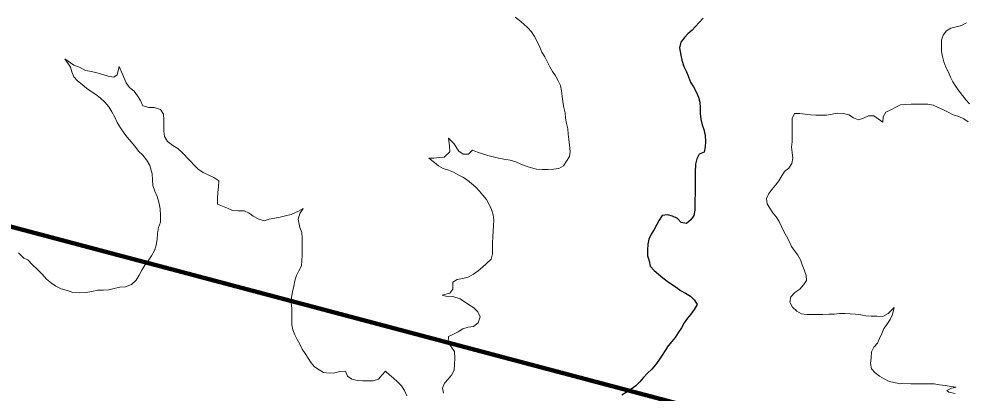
# Model space of a CAD drawing. Extents: x 553962 to 842807, y 8883888 to 9032388.
# Drawn here: x 732834 to 735014, y 8961346 to 8962207 of the extents above; entities that cross this region are included whole.
import ezdxf

# ---------------------------------------------------------------- set-up
doc = ezdxf.new("R2010")
doc.units = 0
doc.header["$LTSCALE"] = 200
for name, color, linetype, lineweight in [('24', 7, 'Continuous', 25), ('8', 7, 'Continuous', 13), ('9', 7, 'Continuous', 90)]:
    doc.layers.add(name, color=color, linetype=linetype, lineweight=lineweight)

msp = doc.modelspace()

# ---------------------------------------------------------------- linework, layer by layer
at = {"layer": '24'}
for points in [[(734409.1, 8962209), (734400, 8962199.1), (734391.7, 8962190), (734383.7, 8962181), (734374.2, 8962173.1), (734366, 8962164.3), (734357.8, 8962153.6), (734354.8, 8962141), (734357.8, 8962124), (734360.1, 8962112), (734364.5, 8962097.4), (734370.5, 8962085.5), (734375.3, 8962073.5), (734380.1, 8962061.9), (734387.2, 8962050.9), (734392.9, 8962039.6), (734398.1, 8962027.3), (734401.7, 8962015.2), (734402.3, 8962002.2), (734402.4, 8961989.4), (734404.1, 8961976.6), (734406.8, 8961963.1), (734410.8, 8961952.5), (734414.1, 8961938.9), (734414.2, 8961925.2), (734413.8, 8961912.3), (734411.4, 8961900), (734399.9, 8961895.9), (734394.8, 8961885), (734391.5, 8961872.9), (734391.2, 8961870.4), (734391.1, 8961855.7), (734391, 8961841.3), (734390.9, 8961829.3), (734390.8, 8961816.6), (734390.7, 8961803.9), (734390.3, 8961791), (734390.1, 8961778.6), (734390, 8961766.5), (734388, 8961754.5), (734380.7, 8961744.3), (734371, 8961736.2), (734358.2, 8961738.1), (734350.1, 8961747.3), (734338.7, 8961752.7), (734327, 8961755.8), (734315.1, 8961754.3), (734307.7, 8961744), (734302.1, 8961733.4), (734296.4, 8961722.2), (734289.2, 8961711.3)], [(734289.2, 8961711.3), (734283.8, 8961700), (734281.5, 8961688.1), (734280.9, 8961674.6), (734280.8, 8961661.6), (734284.7, 8961649.7), (734287.4, 8961637.4), (734296.4, 8961627.5), (734306.7, 8961619), (734316.1, 8961610.8), (734326.2, 8961603.1), (734336, 8961596), (734346.8, 8961589.7), (734356.9, 8961582), (734368.8, 8961575.5), (734379.9, 8961568.9), (734388.6, 8961559.9), (734395.6, 8961549.8), (734388.5, 8961537.7), (734380.5, 8961527.4), (734372.8, 8961518.1), (734365.6, 8961507.4), (734359.4, 8961496), (734352.2, 8961485.5), (734344.5, 8961473.6), (734337.4, 8961463.9), (734328.9, 8961454.1), (734321.4, 8961443.2), (734315, 8961432.6), (734307.4, 8961421.2), (734299.3, 8961410.7), (734290.8, 8961400.6), (734280.7, 8961391.1), (734271.1, 8961380.8), (734263, 8961371.6), (734254, 8961362.1), (734243, 8961354.4), (734232.2, 8961347.1), (734222.1, 8961340.4)]]:
    msp.add_lwpolyline(points, dxfattribs=at)
at = {"layer": '8'}
for points in [[(733976.2, 8962211.4), (733985.8, 8962204.4), (733995.8, 8962196), (734005.2, 8962186.8), (734013.8, 8962177.4), (734020.7, 8962166.7), (734028, 8962154), (734032.8, 8962142.5), (734038, 8962130.9), (734044.7, 8962119.6), (734050.6, 8962107.9), (734056.3, 8962097.2)], [(735022.6, 8962011.8), (735014.3, 8962020.9), (735006.2, 8962030.7), (734998.7, 8962040.9), (734990.8, 8962051.6), (734984.4, 8962062.2), (734978.5, 8962073.3), (734974, 8962084.9), (734968.3, 8962096.3), (734963.4, 8962108.4), (734959.9, 8962120.3), (734957.8, 8962132.3), (734957.9, 8962144.8), (734958, 8962158.6), (734962, 8962170.1), (734969.2, 8962180.1), (734979.8, 8962185.9), (734991.8, 8962189.2), (735004.2, 8962192.3), (735015.2, 8962197.9)], [(733366.2, 8961758.1), (733362.6, 8961760.7), (733351.9, 8961765.1), (733338.3, 8961764.9), (733325.7, 8961765.9), (733313.8, 8961771.4), (733302.2, 8961775.9), (733290.6, 8961780.8), (733290.5, 8961794.7), (733291.6, 8961807.8), (733293.2, 8961820.7), (733293.9, 8961834.4), (733282.7, 8961842), (733270.7, 8961847.5), (733257.9, 8961853.5), (733247.4, 8961860.6), (733237.8, 8961869.3), (733227.9, 8961880.7), (733208.8, 8961900), (733199.2, 8961908.7), (733187.9, 8961915.4), (733176, 8961925.1), (733168.5, 8961936.1), (733167, 8961948.6), (733167.2, 8961961.9), (733167.4, 8961975), (733166.7, 8961988.1), (733159.5, 8961998.6), (733145.4, 8962003.1), (733132.5, 8962003.5), (733118.6, 8962007), (733113.2, 8962019.2), (733106.5, 8962030.2), (733099, 8962041.1), (733088.4, 8962049.3), (733080.5, 8962060.1), (733064.5, 8962098), (733059.5, 8962078.8), (733052.3, 8962073.3), (733039.1, 8962075.4), (733027.1, 8962078.9), (733013.4, 8962082.8), (733000.7, 8962086.2), (732986.7, 8962088.4), (732974.9, 8962095.5), (732960.4, 8962100.4), (732939.2, 8962115), (732952.4, 8962095.9), (732955.3, 8962085.6), (732960.1, 8962073.8), (732968.6, 8962064.3), (732979.5, 8962056.4), (732989.2, 8962047.9), (733000, 8962040.1), (733011.1, 8962033), (733021, 8962025.2), (733031.4, 8962015.7), (733040.7, 8962004.5), (733047.5, 8961993.6), (733054.3, 8961981.1), (733059.9, 8961969), (733067.2, 8961956.3), (733075.5, 8961944.9), (733083.2, 8961934.7), (733092.2, 8961924.2)], [(734056.3, 8962097.2), (734062.2, 8962086.3), (734069.1, 8962076.5), (734075.3, 8962065), (734080.6, 8962054.1), (734082.6, 8962041.9), (734084.4, 8962029), (734086.4, 8962016.4), (734088.5, 8962003.4), (734091.2, 8961991), (734092.2, 8961978.3), (734094.6, 8961966.1), (734097.7, 8961954), (734098.3, 8961941.9), (734099.9, 8961929.3), (734101.3, 8961916.1), (734102.8, 8961902.2), (734101.1, 8961890.2), (734094.6, 8961879.4), (734087.3, 8961868.9), (734077, 8961862.4), (734064.8, 8961861.1), (734051.3, 8961860.4), (734038.6, 8961860.7), (734025.6, 8961861.2), (734013.6, 8961864.1), (734001.3, 8961867.9), (733989.2, 8961872.8), (733978.1, 8961878), (733964.6, 8961881.8), (733950.1, 8961884.2), (733937.9, 8961886.4), (733925.4, 8961889.8), (733913.6, 8961892.8), (733901.4, 8961896.6), (733889.3, 8961900.4), (733877.9, 8961904.6), (733869.1, 8961895.9), (733856.6, 8961895.9), (733846.4, 8961902.8), (733834.8, 8961920.4), (733823, 8961932.8), (733824.7, 8961914.6), (733825.5, 8961900.8), (733813.1, 8961889.2), (733801.3, 8961888), (733789.1, 8961886.4), (733777.7, 8961886.4), (733790.2, 8961876.6), (733800.1, 8961869), (733810.8, 8961863), (733822.6, 8961858.9), (733834, 8961854.6), (733844.7, 8961848), (733855.5, 8961842.6), (733866.3, 8961835.9), (733876.1, 8961828.2), (733885.8, 8961819.6), (733893.8, 8961810.5), (733902.2, 8961801.3), (733910.3, 8961791.4), (733916.2, 8961780), (733921.9, 8961768.4), (733925.8, 8961756.3), (733927.5, 8961743.5)], [(734668.6, 8961985.7), (734681.3, 8961985.4), (734693.3, 8961985.3), (734706.2, 8961987.8), (734718.2, 8961989.9), (734732.1, 8961989.2), (734744.5, 8961986.1), (734755.6, 8961979.2), (734766.8, 8961974.5), (734778.4, 8961978.8), (734789.8, 8961984), (734802, 8961983.9), (734812.5, 8961977.4), (734822.6, 8961969.5), (734823.8, 8961981.7), (734829.7, 8961992.8), (734841.4, 8961998.1), (734852.6, 8962003.7), (734863.3, 8962009.2), (734876.2, 8962010.5), (734888.2, 8962010.9), (734901.2, 8962010.8), (734913.7, 8962010.7), (734926.7, 8962010.6), (734938.8, 8962008.3), (734950.1, 8962003.1), (734962.2, 8961997.8)], [(734845.3, 8961526.1), (734848.9, 8961542.9), (734835.4, 8961528.8), (734822.5, 8961521.7), (734808.7, 8961522.3), (734796.3, 8961522.9), (734784.1, 8961523.5), (734772.2, 8961525.9), (734759.9, 8961527.1), (734747.6, 8961528.1), (734735.1, 8961528.6), (734723, 8961528.5), (734711, 8961527.4), (734698.4, 8961527.4), (734684.6, 8961526.8), (734672, 8961526.8), (734659.9, 8961526.4), (734647.6, 8961526.5), (734635.4, 8961527.7), (734624.9, 8961534.3), (734614.7, 8961543.5), (734609, 8961554.7), (734611.3, 8961567.3), (734620.2, 8961577.3), (734631.5, 8961585.1), (734640.1, 8961594.5), (734647.1, 8961604.5), (734646.5, 8961616.5), (734641.9, 8961629.1), (734637.3, 8961640.6), (734633.4, 8961652), (734627.2, 8961662.9), (734620.1, 8961672.7), (734612.9, 8961682.9), (734607.2, 8961695), (734601.2, 8961706.7), (734594.6, 8961717.5), (734589.5, 8961729.3), (734584.4, 8961740.6), (734577.4, 8961751.2), (734569.5, 8961760.5), (734562.8, 8961771.1), (734556.2, 8961781.5), (734555, 8961793.9), (734560.7, 8961805.3), (734567.7, 8961815.2), (734575.5, 8961824.5), (734583.4, 8961834.6), (734590.3, 8961845.7), (734596.3, 8961856.1), (734606.1, 8961863.4), (734613.3, 8961874.2), (734615.7, 8961886.5), (734614.4, 8961899.4), (734612.3, 8961911.9), (734614, 8961924.3), (734614.1, 8961936.9), (734614.2, 8961949.1), (734614.4, 8961964.6), (734614.1, 8961978), (734619.2, 8961989.5), (734631.5, 8961989.5), (734643.8, 8961988.1), (734656.2, 8961986.6), (734668.6, 8961985.7)], [(734962.2, 8961997.8), (734973.6, 8961992.1), (734985, 8961986.4), (734997.7, 8961982.2), (735009.4, 8961976.8), (735019.7, 8961970.2)], [(733092.2, 8961924.2), (733100.5, 8961914.4), (733108.6, 8961903), (733118.7, 8961893.1), (733127.3, 8961882.6), (733135.4, 8961869.7), (733140.4, 8961850.1), (733141, 8961836.6), (733142.2, 8961823.5), (733146.8, 8961810.8), (733151.9, 8961797.9), (733155.9, 8961785.5), (733158.7, 8961769.5), (733160, 8961754.6), (733159.7, 8961739.3), (733155.2, 8961726.6), (733152.8, 8961713.3), (733151.6, 8961699.5), (733149.3, 8961686), (733145.6, 8961673.8)], [(733486.2, 8961446.9), (733480.3, 8961458.2), (733474.1, 8961468.7), (733468.7, 8961479.6), (733464.7, 8961491.1), (733461.9, 8961503), (733461.9, 8961515.6), (733462, 8961527.9), (733462.1, 8961540.7), (733460.7, 8961552.9), (733461.3, 8961565.5), (733463.8, 8961579), (733466.6, 8961591.9), (733469.3, 8961603.9), (733472.9, 8961616.4), (733478, 8961627.3), (733484.3, 8961638.6), (733485.3, 8961650.7), (733485.5, 8961663.3), (733485.8, 8961676.1), (733486, 8961688.2), (733485.9, 8961703), (733485, 8961715.1), (733480.3, 8961726.5), (733476.6, 8961745.9), (733480.4, 8961759), (733488, 8961770.9), (733477.1, 8961764.4), (733460.7, 8961757), (733447.5, 8961753.5), (733435.1, 8961750.9), (733422.6, 8961748.4), (733409.9, 8961746.2), (733398.2, 8961742.1), (733384.5, 8961746.8), (733373.3, 8961752.9), (733366.2, 8961758.1)], [(733927.5, 8961743.5), (733926.1, 8961731.2), (733925.9, 8961718.2), (733924.9, 8961705.7), (733924.1, 8961691.6), (733924, 8961679.4), (733923.9, 8961666.4), (733920.7, 8961653.9), (733910.5, 8961644), (733900.8, 8961635.7), (733891.1, 8961626.9), (733880.7, 8961619), (733868.4, 8961612.7), (733855.6, 8961609.5), (733842.8, 8961607.4), (733832.6, 8961600.8), (733832.5, 8961585.1), (733826, 8961575.8), (733808.4, 8961570.7), (733816.8, 8961568.8), (733833.1, 8961567.7), (733849.9, 8961562.8), (733866.7, 8961551.4), (733881.4, 8961542.1), (733890.1, 8961532.5), (733895.8, 8961521.1), (733890.8, 8961507.4), (733880.4, 8961499.1), (733868.3, 8961496.9), (733855.7, 8961493.6), (733845.3, 8961486.9), (733834.5, 8961480.8), (733823, 8961476), (733821.8, 8961461.7), (733829.3, 8961451.5), (733836.5, 8961441.1), (733837.5, 8961425.2)], [(733145.6, 8961673.8), (733139.1, 8961661.2), (733131.5, 8961650.2), (733123.9, 8961640), (733116.7, 8961628.8), (733110.3, 8961617.2), (733103.4, 8961605.9), (733092.8, 8961595.8), (733079.2, 8961590.3), (733066.2, 8961589.3), (733053, 8961586.5), (733040.7, 8961583.6), (733027.5, 8961582.8), (733014.9, 8961582.4), (733001.8, 8961579.6), (732988, 8961576.9), (732972.8, 8961576.2), (732958, 8961577.2), (732945.3, 8961582.1), (732930.7, 8961585.4), (732918.7, 8961591.8), (732908.4, 8961599), (732897.3, 8961607.8), (732887.2, 8961619.2), (732876.4, 8961630.4), (732865, 8961640.5), (732854.5, 8961652), (732844.8, 8961656.5), (732832.8, 8961668.4)], [(734830.4, 8961500.8), (734839.7, 8961514.7), (734845.3, 8961526.1)], [(734855.9, 8961368.4), (734837.1, 8961372.4), (734826.3, 8961377.9), (734815.5, 8961384.8), (734805, 8961392), (734797.1, 8961401.4), (734794.6, 8961413.5), (734796, 8961426.7), (734796.5, 8961440.2), (734802, 8961451), (734810.7, 8961460.4), (734815.3, 8961471.4), (734820.2, 8961482.5), (734825.4, 8961494.1), (734830.4, 8961500.8)], [(733727.2, 8961339.5), (733721.3, 8961351.4), (733714.2, 8961362.2), (733705.4, 8961371.4), (733696.5, 8961380.1), (733687, 8961387.6), (733677.8, 8961396), (733669.5, 8961386.8), (733661.7, 8961377.5), (733649.4, 8961373.5), (733637.3, 8961373.6), (733625.1, 8961373.6), (733612.7, 8961374.3), (733600.3, 8961377.6), (733589.9, 8961384.8), (733585.3, 8961396.3), (733572.4, 8961395.1), (733560.8, 8961391.9), (733547.7, 8961391.3), (733535.2, 8961393), (733524.7, 8961398.8), (733514.3, 8961406.1), (733506.2, 8961415.3), (733499.6, 8961425.6), (733492.4, 8961436.3), (733486.2, 8961446.9)], [(733837.5, 8961425.2), (733836.4, 8961411.2), (733835.8, 8961398.4), (733829.8, 8961386.9), (733821.7, 8961377.7), (733813.4, 8961368.5), (733809, 8961356.9), (733811.2, 8961344.9)], [(734865.8, 8961367.7), (734861.3, 8961367.1), (734855.9, 8961368.4)], [(734989.1, 8961344.8), (734974.9, 8961347.5), (734970.1, 8961351.3), (734981, 8961357), (734991.6, 8961358.8), (734979.1, 8961360.7), (734966.8, 8961362.9), (734953.6, 8961364.7), (734940.9, 8961366.5), (734928, 8961366.6), (734915.2, 8961366.7), (734901.7, 8961366.8), (734887.3, 8961366.9), (734865.8, 8961367.7)]]:
    msp.add_lwpolyline(points, dxfattribs=at)
at = {"layer": '9'}
msp.add_line((738230.2, 8960292.9), (727062.8, 8963254.1), dxfattribs=at)

doc.saveas('drawing.dxf')
